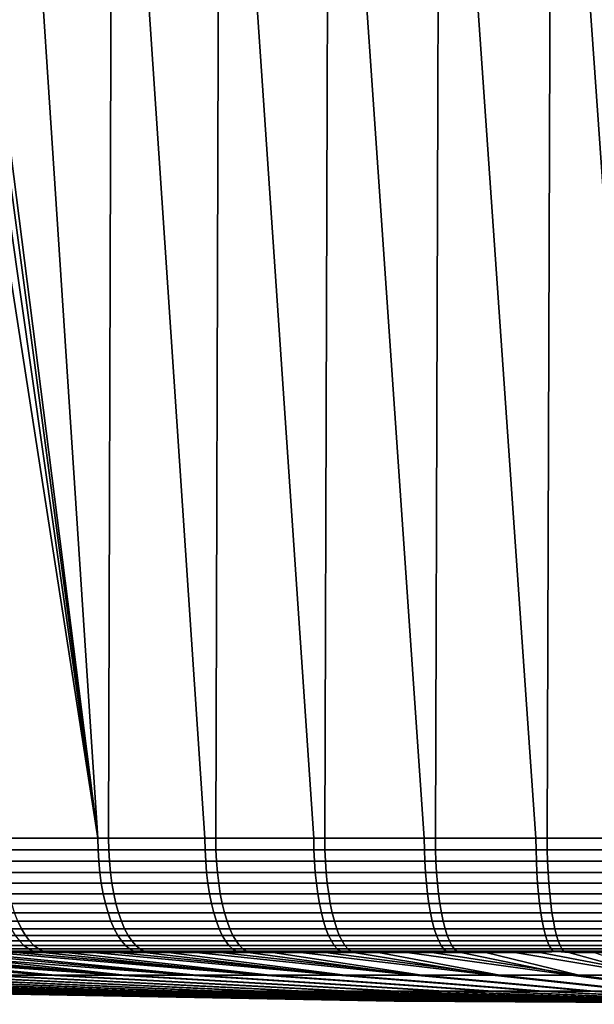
# Model space of a CAD drawing. Header units: metres. Extents: x -240 to 45, y -77 to 27.
# Tile 657 of 1056: x 11.46 to 16.49, y -77.45 to -68.84. Entities that reach past the tile are written whole.
import ezdxf

# ---------------------------------------------------------------- set-up
doc = ezdxf.new("R2010")
doc.units = ezdxf.units.M
doc.layers.add('solid_102011X2', color=7, linetype='CONTINUOUS')

msp = doc.modelspace()

# ---------------------------------------------------------------- linework, layer by layer
at = {"layer": 'solid_102011X2'}
for points in [[(11.231543, -62.099998, 119.810783), (12.146783, -75.997673, 120.199196), (13.083017, -75.997673, 120.542603), (12.150477, -62.099998, 120.200661)], [(11.231543, -62.099998, 119.810783), (11.315649, -69.449944, 119.84874), (12.146783, -75.997673, 120.199196)], [(11.319737, -75.997673, 83.349434), (11.358722, -62.099998, 83.332008), (12.280353, -62.099998, 82.948547), (12.239622, -75.997673, 82.964363)], [(12.150477, -62.099998, 120.200661), (13.083017, -75.997673, 120.542603), (14.035205, -75.997673, 120.838921), (13.08772, -62.099998, 120.544197)], [(12.239622, -75.997673, 82.964363), (12.280353, -62.099998, 82.948547), (13.219968, -62.099998, 82.611549), (13.177557, -75.997673, 82.625633)], [(13.08772, -62.099998, 120.544197), (14.035205, -75.997673, 120.838921), (15.000978, -75.997673, 121.087402), (14.040936, -62.099998, 120.840546)], [(13.177557, -75.997673, 82.625633), (13.219968, -62.099998, 82.611549), (14.175228, -62.099998, 82.321854), (14.13121, -75.997673, 82.334068)], [(14.040936, -62.099998, 120.840546), (15.000978, -75.997673, 121.087402), (15.977939, -75.997673, 121.287437), (15.007752, -62.099998, 121.088966)], [(14.13121, -75.997673, 82.334068), (14.175228, -62.099998, 82.321854), (15.143752, -62.099998, 82.080185), (15.098211, -75.997673, 82.090408)], [(15.007752, -62.099998, 121.088966), (15.977939, -75.997673, 121.287437), (16.963654, -75.997673, 121.438522), (15.985759, -62.099998, 121.288834)], [(15.098211, -75.997673, 82.090408), (15.143752, -62.099998, 82.080185), (16.123129, -62.099998, 81.887146), (16.076157, -75.997673, 81.895248)], [(15.985759, -62.099998, 121.288834), (16.963654, -75.997673, 121.438522), (17.955675, -75.997673, 121.540291), (16.972519, -62.099998, 121.439651)], [(16.076157, -75.997673, 81.895248), (16.123129, -62.099998, 81.887146), (17.110918, -62.099998, 81.743202), (17.062613, -75.997673, 81.749077)], [(11.315649, -69.449944, 119.84874), (11.306987, -69.690018, 119.844849), (12.146783, -75.997673, 120.199196)], [(11.306987, -69.690018, 119.844849), (11.281022, -69.928902, 119.833168), (12.146783, -75.997673, 120.199196)], [(11.281022, -69.928902, 119.833168), (11.237973, -70.164757, 119.813698), (12.146783, -75.997673, 120.199196)], [(11.178008, -70.39682, 119.786377), (11.22883, -75.997673, 119.809547), (12.146783, -75.997673, 120.199196), (11.237973, -70.164757, 119.813698)], [(11.230906, -76.097733, 119.804985), (12.148628, -76.097733, 120.194534), (12.146783, -75.997673, 120.199196), (11.22883, -75.997673, 119.809547)], [(12.241444, -76.097733, 82.96904), (11.32179, -76.097733, 83.354012), (11.319737, -75.997673, 83.349434), (12.239622, -75.997673, 82.964363)], [(12.148628, -76.097733, 120.194534), (13.084627, -76.097733, 120.537857), (13.083017, -75.997673, 120.542603), (12.146783, -75.997673, 120.199196)], [(13.179143, -76.097733, 82.630394), (12.241444, -76.097733, 82.96904), (12.239622, -75.997673, 82.964363), (13.177557, -75.997673, 82.625633)], [(13.084627, -76.097733, 120.537857), (14.036576, -76.097733, 120.834091), (14.035205, -75.997673, 120.838921), (13.083017, -75.997673, 120.542603)], [(14.132557, -76.097733, 82.338905), (13.179143, -76.097733, 82.630394), (13.177557, -75.997673, 82.625633), (14.13121, -75.997673, 82.334068)], [(14.036576, -76.097733, 120.834091), (15.002108, -76.097733, 121.082512), (15.000978, -75.997673, 121.087402), (14.035205, -75.997673, 120.838921)], [(15.099316, -76.097733, 82.095299), (14.132557, -76.097733, 82.338905), (14.13121, -75.997673, 82.334068), (15.098211, -75.997673, 82.090408)], [(15.002108, -76.097733, 121.082512), (15.978822, -76.097733, 121.282494), (15.977939, -75.997673, 121.287437), (15.000978, -75.997673, 121.087402)], [(16.077015, -76.097733, 81.900192), (15.099316, -76.097733, 82.095299), (15.098211, -75.997673, 82.090408), (16.076157, -75.997673, 81.895248)], [(15.978822, -76.097733, 121.282494), (16.964291, -76.097733, 121.433548), (16.963654, -75.997673, 121.438522), (15.977939, -75.997673, 121.287437)], [(17.063225, -76.097733, 81.754059), (16.077015, -76.097733, 81.900192), (16.076157, -75.997673, 81.895248), (17.062613, -75.997673, 81.749077)], [(12.148628, -76.097733, 120.194534), (11.230906, -76.097733, 119.804985), (11.237227, -76.198174, 119.791061), (12.154249, -76.198174, 120.180313)], [(11.32179, -76.097733, 83.354012), (12.241444, -76.097733, 82.96904), (12.246993, -76.198174, 82.983284), (11.328043, -76.198174, 83.367958)], [(13.084627, -76.097733, 120.537857), (12.148628, -76.097733, 120.194534), (12.154249, -76.198174, 120.180313), (13.089532, -76.198174, 120.523376)], [(12.241444, -76.097733, 82.96904), (13.179143, -76.097733, 82.630394), (13.183976, -76.198174, 82.644897), (12.246993, -76.198174, 82.983284)], [(14.036576, -76.097733, 120.834091), (13.084627, -76.097733, 120.537857), (13.089532, -76.198174, 120.523376), (14.040753, -76.198174, 120.819382)], [(13.179143, -76.097733, 82.630394), (14.132557, -76.097733, 82.338905), (14.136662, -76.198174, 82.35363), (13.183976, -76.198174, 82.644897)], [(15.002108, -76.097733, 121.082512), (14.036576, -76.097733, 120.834091), (14.040753, -76.198174, 120.819382), (15.005547, -76.198174, 121.067612)], [(14.132557, -76.097733, 82.338905), (15.099316, -76.097733, 82.095299), (15.10268, -76.198174, 82.110214), (14.136662, -76.198174, 82.35363)], [(15.978822, -76.097733, 121.282494), (15.002108, -76.097733, 121.082512), (15.005547, -76.198174, 121.067612), (15.981514, -76.198174, 121.267448)], [(15.099316, -76.097733, 82.095299), (16.077015, -76.097733, 81.900192), (16.079632, -76.198174, 81.915253), (15.10268, -76.198174, 82.110214)], [(16.964291, -76.097733, 121.433548), (15.978822, -76.097733, 121.282494), (15.981514, -76.198174, 121.267448), (16.966228, -76.198174, 121.418381)], [(16.077015, -76.097733, 81.900192), (17.063225, -76.097733, 81.754059), (17.065088, -76.198174, 81.769234), (16.079632, -76.198174, 81.915253)], [(12.154249, -76.198174, 120.180313), (11.237227, -76.198174, 119.791061), (11.247733, -76.296555, 119.767937), (12.163588, -76.296555, 120.156693)], [(11.328043, -76.198174, 83.367958), (12.246993, -76.198174, 82.983284), (12.256214, -76.296555, 83.006958), (11.338432, -76.296555, 83.391144)], [(13.089532, -76.198174, 120.523376), (12.154249, -76.198174, 120.180313), (12.163588, -76.296555, 120.156693), (13.097682, -76.296555, 120.499313)], [(12.246993, -76.198174, 82.983284), (13.183976, -76.198174, 82.644897), (13.192006, -76.296555, 82.668991), (12.256214, -76.296555, 83.006958)], [(14.040753, -76.198174, 120.819382), (13.089532, -76.198174, 120.523376), (13.097682, -76.296555, 120.499313), (14.047694, -76.296555, 120.794952)], [(13.183976, -76.198174, 82.644897), (14.136662, -76.198174, 82.35363), (14.14348, -76.296555, 82.378098), (13.192006, -76.296555, 82.668991)], [(15.005547, -76.198174, 121.067612), (14.040753, -76.198174, 120.819382), (14.047694, -76.296555, 120.794952), (15.011261, -76.296555, 121.042862)], [(14.136662, -76.198174, 82.35363), (15.10268, -76.198174, 82.110214), (15.108272, -76.296555, 82.134995), (14.14348, -76.296555, 82.378098)], [(15.981514, -76.198174, 121.267448), (15.005547, -76.198174, 121.067612), (15.011261, -76.296555, 121.042862), (15.985988, -76.296555, 121.242439)], [(15.10268, -76.198174, 82.110214), (16.079632, -76.198174, 81.915253), (16.083981, -76.296555, 81.940277), (15.108272, -76.296555, 82.134995)], [(16.966228, -76.198174, 121.418381), (15.981514, -76.198174, 121.267448), (15.985988, -76.296555, 121.242439), (16.96945, -76.296555, 121.393181)], [(16.079632, -76.198174, 81.915253), (17.065088, -76.198174, 81.769234), (17.068184, -76.296555, 81.794441), (16.083981, -76.296555, 81.940277)], [(12.163588, -76.296555, 120.156693), (11.247733, -76.296555, 119.767937), (11.262312, -76.391838, 119.73584), (12.176549, -76.391838, 120.123909)], [(11.338432, -76.296555, 83.391144), (12.256214, -76.296555, 83.006958), (12.269011, -76.391838, 83.039803), (11.352851, -76.391838, 83.423309)], [(13.097682, -76.296555, 120.499313), (12.163588, -76.296555, 120.156693), (12.176549, -76.391838, 120.123909), (13.108994, -76.391838, 120.465927)], [(12.256214, -76.296555, 83.006958), (13.192006, -76.296555, 82.668991), (13.20315, -76.391838, 82.702438), (12.269011, -76.391838, 83.039803)], [(14.047694, -76.296555, 120.794952), (13.097682, -76.296555, 120.499313), (13.108994, -76.391838, 120.465927), (14.057326, -76.391838, 120.76104)], [(13.192006, -76.296555, 82.668991), (14.14348, -76.296555, 82.378098), (14.152944, -76.391838, 82.412056), (13.20315, -76.391838, 82.702438)], [(15.011261, -76.296555, 121.042862), (14.047694, -76.296555, 120.794952), (14.057326, -76.391838, 120.76104), (15.019191, -76.391838, 121.008514)], [(14.14348, -76.296555, 82.378098), (15.108272, -76.296555, 82.134995), (15.11603, -76.391838, 82.16938), (14.152944, -76.391838, 82.412056)], [(15.985988, -76.296555, 121.242439), (15.011261, -76.296555, 121.042862), (15.019191, -76.391838, 121.008514), (15.992196, -76.391838, 121.207741)], [(15.108272, -76.296555, 82.134995), (16.083981, -76.296555, 81.940277), (16.090015, -76.391838, 81.975014), (15.11603, -76.391838, 82.16938)], [(16.96945, -76.296555, 121.393181), (15.985988, -76.296555, 121.242439), (15.992196, -76.391838, 121.207741), (16.973921, -76.391838, 121.358215)], [(16.083981, -76.296555, 81.940277), (17.068184, -76.296555, 81.794441), (17.072479, -76.391838, 81.829437), (16.090015, -76.391838, 81.975014)], [(12.176549, -76.391838, 120.123909), (11.262312, -76.391838, 119.73584), (11.280814, -76.483063, 119.695107), (12.192998, -76.483063, 120.082306)], [(11.352851, -76.391838, 83.423309), (12.269011, -76.391838, 83.039803), (12.285254, -76.483063, 83.08149), (11.37115, -76.483063, 83.464134)], [(13.108994, -76.391838, 120.465927), (12.176549, -76.391838, 120.123909), (12.192998, -76.483063, 120.082306), (13.123348, -76.483063, 120.423553)], [(12.269011, -76.391838, 83.039803), (13.20315, -76.391838, 82.702438), (13.217294, -76.483063, 82.744888), (12.285254, -76.483063, 83.08149)], [(14.057326, -76.391838, 120.76104), (13.108994, -76.391838, 120.465927), (13.123348, -76.483063, 120.423553), (14.069551, -76.483063, 120.718002)], [(13.20315, -76.391838, 82.702438), (14.152944, -76.391838, 82.412056), (14.164953, -76.483063, 82.455154), (13.217294, -76.483063, 82.744888)], [(15.019191, -76.391838, 121.008514), (14.057326, -76.391838, 120.76104), (14.069551, -76.483063, 120.718002), (15.029256, -76.483063, 120.96492)], [(14.152944, -76.391838, 82.412056), (15.11603, -76.391838, 82.16938), (15.125876, -76.483063, 82.213028), (14.164953, -76.483063, 82.455154)], [(15.992196, -76.391838, 121.207741), (15.019191, -76.391838, 121.008514), (15.029256, -76.483063, 120.96492), (16.000074, -76.483063, 121.163696)], [(15.11603, -76.391838, 82.16938), (16.090015, -76.391838, 81.975014), (16.097675, -76.483063, 82.019089), (15.125876, -76.483063, 82.213028)], [(16.973921, -76.391838, 121.358215), (15.992196, -76.391838, 121.207741), (16.000074, -76.483063, 121.163696), (16.979595, -76.483063, 121.313835)], [(16.090015, -76.391838, 81.975014), (17.072479, -76.391838, 81.829437), (17.077932, -76.483063, 81.87384), (16.097675, -76.483063, 82.019089)], [(12.192998, -76.483063, 120.082306), (11.280814, -76.483063, 119.695107), (11.303049, -76.569275, 119.646149), (12.212766, -76.569275, 120.032303)], [(11.37115, -76.483063, 83.464134), (12.285254, -76.483063, 83.08149), (12.304771, -76.569275, 83.131584), (11.393141, -76.569275, 83.513199)], [(13.123348, -76.483063, 120.423553), (12.192998, -76.483063, 120.082306), (12.212766, -76.569275, 120.032303), (13.140598, -76.569275, 120.372627)], [(12.285254, -76.483063, 83.08149), (13.217294, -76.483063, 82.744888), (13.23429, -76.569275, 82.795891), (12.304771, -76.569275, 83.131584)], [(14.069551, -76.483063, 120.718002), (13.123348, -76.483063, 120.423553), (13.140598, -76.569275, 120.372627), (14.084242, -76.569275, 120.666283)], [(13.217294, -76.483063, 82.744888), (14.164953, -76.483063, 82.455154), (14.179386, -76.569275, 82.50695), (13.23429, -76.569275, 82.795891)], [(15.029256, -76.483063, 120.96492), (14.069551, -76.483063, 120.718002), (14.084242, -76.569275, 120.666283), (15.04135, -76.569275, 120.912537)], [(14.164953, -76.483063, 82.455154), (15.125876, -76.483063, 82.213028), (15.13771, -76.569275, 82.265472), (14.179386, -76.569275, 82.50695)], [(16.000074, -76.483063, 121.163696), (15.029256, -76.483063, 120.96492), (15.04135, -76.569275, 120.912537), (16.009542, -76.569275, 121.110771)], [(15.125876, -76.483063, 82.213028), (16.097675, -76.483063, 82.019089), (16.10688, -76.569275, 82.07206), (15.13771, -76.569275, 82.265472)], [(16.979595, -76.483063, 121.313835), (16.000074, -76.483063, 121.163696), (16.009542, -76.569275, 121.110771), (16.986414, -76.569275, 121.260506)], [(16.097675, -76.483063, 82.019089), (17.077932, -76.483063, 81.87384), (17.084484, -76.569275, 81.927208), (16.10688, -76.569275, 82.07206)], [(12.212766, -76.569275, 120.032303), (11.303049, -76.569275, 119.646149), (11.328788, -76.649582, 119.589485), (12.235647, -76.649582, 119.974426)], [(11.393141, -76.569275, 83.513199), (12.304771, -76.569275, 83.131584), (12.327364, -76.649582, 83.189575), (11.418596, -76.649582, 83.569992)], [(13.140598, -76.569275, 120.372627), (12.212766, -76.569275, 120.032303), (12.235647, -76.649582, 119.974426), (13.160566, -76.649582, 120.313683)], [(12.304771, -76.569275, 83.131584), (13.23429, -76.569275, 82.795891), (13.253963, -76.649582, 82.854935), (12.327364, -76.649582, 83.189575)], [(14.084242, -76.569275, 120.666283), (13.140598, -76.569275, 120.372627), (13.160566, -76.649582, 120.313683), (14.101247, -76.649582, 120.606415)], [(13.23429, -76.569275, 82.795891), (14.179386, -76.569275, 82.50695), (14.196093, -76.649582, 82.566902), (13.253963, -76.649582, 82.854935)], [(15.04135, -76.569275, 120.912537), (14.084242, -76.569275, 120.666283), (14.101247, -76.649582, 120.606415), (15.05535, -76.649582, 120.851898)], [(14.179386, -76.569275, 82.50695), (15.13771, -76.569275, 82.265472), (15.151407, -76.649582, 82.32618), (14.196093, -76.649582, 82.566902)], [(16.009542, -76.569275, 121.110771), (15.04135, -76.569275, 120.912537), (15.05535, -76.649582, 120.851898), (16.020502, -76.649582, 121.049507)], [(15.13771, -76.569275, 82.265472), (16.10688, -76.569275, 82.07206), (16.117533, -76.649582, 82.133377), (15.151407, -76.649582, 82.32618)], [(16.986414, -76.569275, 121.260506), (16.009542, -76.569275, 121.110771), (16.020502, -76.649582, 121.049507), (16.994307, -76.649582, 121.198769)], [(16.10688, -76.569275, 82.07206), (17.084484, -76.569275, 81.927208), (17.09207, -76.649582, 81.988976), (16.117533, -76.649582, 82.133377)], [(12.235647, -76.649582, 119.974426), (11.328788, -76.649582, 119.589485), (11.357762, -76.72316, 119.525696), (12.261407, -76.72316, 119.909271)], [(11.418596, -76.649582, 83.569992), (12.327364, -76.649582, 83.189575), (12.352798, -76.72316, 83.25486), (11.447253, -76.72316, 83.633926)], [(13.160566, -76.649582, 120.313683), (12.235647, -76.649582, 119.974426), (12.261407, -76.72316, 119.909271), (13.183046, -76.72316, 120.247322)], [(12.327364, -76.649582, 83.189575), (13.253963, -76.649582, 82.854935), (13.276113, -76.72316, 82.92141), (12.352798, -76.72316, 83.25486)], [(14.101247, -76.649582, 120.606415), (13.160566, -76.649582, 120.313683), (13.183046, -76.72316, 120.247322), (14.120391, -76.72316, 120.539017)], [(13.253963, -76.649582, 82.854935), (14.196093, -76.649582, 82.566902), (14.2149, -76.72316, 82.634392), (13.276113, -76.72316, 82.92141)], [(15.05535, -76.649582, 120.851898), (14.101247, -76.649582, 120.606415), (14.120391, -76.72316, 120.539017), (15.071111, -76.72316, 120.78363)], [(14.196093, -76.649582, 82.566902), (15.151407, -76.649582, 82.32618), (15.166827, -76.72316, 82.394524), (14.2149, -76.72316, 82.634392)], [(16.020502, -76.649582, 121.049507), (15.05535, -76.649582, 120.851898), (15.071111, -76.72316, 120.78363), (16.032841, -76.72316, 120.980545)], [(15.151407, -76.649582, 82.32618), (16.117533, -76.649582, 82.133377), (16.129528, -76.72316, 82.202408), (15.166827, -76.72316, 82.394524)], [(16.994307, -76.649582, 121.198769), (16.020502, -76.649582, 121.049507), (16.032841, -76.72316, 120.980545), (17.003191, -76.72316, 121.129272)], [(16.117533, -76.649582, 82.133377), (17.09207, -76.649582, 81.988976), (17.100607, -76.72316, 82.058517), (16.129528, -76.72316, 82.202408)], [(10.561728, -76.72316, 84.057655), (11.447253, -76.72316, 83.633926), (11.478816, -76.789253, 83.704346), (10.596762, -76.789253, 84.126411)], [(12.261407, -76.72316, 119.909271), (11.357762, -76.72316, 119.525696), (11.389676, -76.789253, 119.455437), (12.289778, -76.789253, 119.837509)], [(11.447253, -76.72316, 83.633926), (12.352798, -76.72316, 83.25486), (12.380812, -76.789253, 83.326767), (11.478816, -76.789253, 83.704346)], [(13.183046, -76.72316, 120.247322), (12.261407, -76.72316, 119.909271), (12.289778, -76.789253, 119.837509), (13.207806, -76.789253, 120.17424)], [(12.352798, -76.72316, 83.25486), (13.276113, -76.72316, 82.92141), (13.300507, -76.789253, 82.994621), (12.380812, -76.789253, 83.326767)], [(14.120391, -76.72316, 120.539017), (13.183046, -76.72316, 120.247322), (13.207806, -76.789253, 120.17424), (14.141477, -76.789253, 120.46479)], [(13.276113, -76.72316, 82.92141), (14.2149, -76.72316, 82.634392), (14.235615, -76.789253, 82.708725), (13.300507, -76.789253, 82.994621)], [(15.071111, -76.72316, 120.78363), (14.120391, -76.72316, 120.539017), (14.141477, -76.789253, 120.46479), (15.08847, -76.789253, 120.708435)], [(14.2149, -76.72316, 82.634392), (15.166827, -76.72316, 82.394524), (15.183811, -76.789253, 82.469803), (14.235615, -76.789253, 82.708725)], [(16.032841, -76.72316, 120.980545), (15.071111, -76.72316, 120.78363), (15.08847, -76.789253, 120.708435), (16.046431, -76.789253, 120.904579)], [(15.166827, -76.72316, 82.394524), (16.129528, -76.72316, 82.202408), (16.142738, -76.789253, 82.278435), (15.183811, -76.789253, 82.469803)], [(17.003191, -76.72316, 121.129272), (16.032841, -76.72316, 120.980545), (16.046431, -76.789253, 120.904579), (17.012978, -76.789253, 121.052727)], [(16.129528, -76.72316, 82.202408), (17.100607, -76.72316, 82.058517), (17.110012, -76.789253, 82.135109), (16.142738, -76.789253, 82.278435)], [(10.596762, -76.789253, 84.126411), (11.478816, -76.789253, 83.704346), (11.512959, -76.847176, 83.780518), (10.634659, -76.847176, 84.20079)], [(12.289778, -76.789253, 119.837509), (11.389676, -76.789253, 119.455437), (11.424198, -76.847176, 119.379433), (12.320469, -76.847176, 119.75988)], [(11.478816, -76.789253, 83.704346), (12.380812, -76.789253, 83.326767), (12.411115, -76.847176, 83.404549), (11.512959, -76.847176, 83.780518)], [(13.207806, -76.789253, 120.17424), (12.289778, -76.789253, 119.837509), (12.320469, -76.847176, 119.75988), (13.234589, -76.847176, 120.095177)], [(12.380812, -76.789253, 83.326767), (13.300507, -76.789253, 82.994621), (13.326896, -76.847176, 83.073814), (12.411115, -76.847176, 83.404549)], [(14.141477, -76.789253, 120.46479), (13.207806, -76.789253, 120.17424), (13.234589, -76.847176, 120.095177), (14.164286, -76.847176, 120.384491)], [(13.300507, -76.789253, 82.994621), (14.235615, -76.789253, 82.708725), (14.258023, -76.847176, 82.789139), (13.326896, -76.847176, 83.073814)], [(15.08847, -76.789253, 120.708435), (14.141477, -76.789253, 120.46479), (14.164286, -76.847176, 120.384491), (15.107247, -76.847176, 120.627098)], [(14.235615, -76.789253, 82.708725), (15.183811, -76.789253, 82.469803), (15.202184, -76.847176, 82.551231), (14.258023, -76.847176, 82.789139)], [(16.046431, -76.789253, 120.904579), (15.08847, -76.789253, 120.708435), (15.107247, -76.847176, 120.627098), (16.061131, -76.847176, 120.822411)], [(15.183811, -76.789253, 82.469803), (16.142738, -76.789253, 82.278435), (16.157028, -76.847176, 82.36068), (15.202184, -76.847176, 82.551231)], [(17.012978, -76.789253, 121.052727), (16.046431, -76.789253, 120.904579), (16.061131, -76.847176, 120.822411), (17.023563, -76.847176, 120.969925)], [(16.142738, -76.789253, 82.278435), (17.110012, -76.789253, 82.135109), (17.120186, -76.847176, 82.217964), (16.157028, -76.847176, 82.36068)], [(11.460973, -76.896324, 119.29847), (10.58877, -76.896324, 118.875755), (10.631611, -76.936195, 118.792709), (11.49962, -76.936195, 119.213387)], [(10.634659, -76.847176, 84.20079), (11.512959, -76.847176, 83.780518), (11.549329, -76.896324, 83.861664), (10.675029, -76.896324, 84.280022)], [(10.675029, -76.896324, 84.280022), (11.549329, -76.896324, 83.861664), (11.587551, -76.936195, 83.946938), (10.717454, -76.936195, 84.363281)], [(12.320469, -76.847176, 119.75988), (11.424198, -76.847176, 119.379433), (11.460973, -76.896324, 119.29847), (12.353162, -76.896324, 119.677185)], [(12.353162, -76.896324, 119.677185), (11.460973, -76.896324, 119.29847), (11.49962, -76.936195, 119.213387), (12.38752, -76.936195, 119.590279)], [(11.512959, -76.847176, 83.780518), (12.411115, -76.847176, 83.404549), (12.443396, -76.896324, 83.487404), (11.549329, -76.896324, 83.861664)], [(11.549329, -76.896324, 83.861664), (12.443396, -76.896324, 83.487404), (12.47732, -76.936195, 83.574478), (11.587551, -76.936195, 83.946938)], [(13.234589, -76.847176, 120.095177), (12.320469, -76.847176, 119.75988), (12.353162, -76.896324, 119.677185), (13.26312, -76.896324, 120.010956)], [(13.26312, -76.896324, 120.010956), (12.353162, -76.896324, 119.677185), (12.38752, -76.936195, 119.590279), (13.293103, -76.936195, 119.92244)], [(12.411115, -76.847176, 83.404549), (13.326896, -76.847176, 83.073814), (13.355005, -76.896324, 83.158173), (12.443396, -76.896324, 83.487404)], [(12.443396, -76.896324, 83.487404), (13.355005, -76.896324, 83.158173), (13.384547, -76.936195, 83.246834), (12.47732, -76.936195, 83.574478)], [(14.164286, -76.847176, 120.384491), (13.234589, -76.847176, 120.095177), (13.26312, -76.896324, 120.010956), (14.188582, -76.896324, 120.29895)], [(14.188582, -76.896324, 120.29895), (13.26312, -76.896324, 120.010956), (13.293103, -76.936195, 119.92244), (14.214117, -76.936195, 120.209053)], [(13.326896, -76.847176, 83.073814), (14.258023, -76.847176, 82.789139), (14.281894, -76.896324, 82.874794), (13.355005, -76.896324, 83.158173)], [(13.355005, -76.896324, 83.158173), (14.281894, -76.896324, 82.874794), (14.306979, -76.936195, 82.964821), (13.384547, -76.936195, 83.246834)], [(15.107247, -76.847176, 120.627098), (14.164286, -76.847176, 120.384491), (14.188582, -76.896324, 120.29895), (15.127251, -76.896324, 120.540459)], [(15.127251, -76.896324, 120.540459), (14.188582, -76.896324, 120.29895), (14.214117, -76.936195, 120.209053), (15.148273, -76.936195, 120.449402)], [(14.258023, -76.847176, 82.789139), (15.202184, -76.847176, 82.551231), (15.221754, -76.896324, 82.63797), (14.281894, -76.896324, 82.874794)], [(14.281894, -76.896324, 82.874794), (15.221754, -76.896324, 82.63797), (15.242322, -76.936195, 82.729134), (14.306979, -76.936195, 82.964821)], [(16.061131, -76.847176, 120.822411), (15.107247, -76.847176, 120.627098), (15.127251, -76.896324, 120.540459), (16.07679, -76.896324, 120.734879)], [(16.07679, -76.896324, 120.734879), (15.127251, -76.896324, 120.540459), (15.148273, -76.936195, 120.449402), (16.093246, -76.936195, 120.642883)], [(15.202184, -76.847176, 82.551231), (16.157028, -76.847176, 82.36068), (16.172251, -76.896324, 82.448288), (15.221754, -76.896324, 82.63797)], [(15.221754, -76.896324, 82.63797), (16.172251, -76.896324, 82.448288), (16.18825, -76.936195, 82.540359), (15.242322, -76.936195, 82.729134)], [(17.023563, -76.847176, 120.969925), (16.061131, -76.847176, 120.822411), (16.07679, -76.896324, 120.734879), (17.03484, -76.896324, 120.881721)], [(17.03484, -76.896324, 120.881721), (16.07679, -76.896324, 120.734879), (16.093246, -76.936195, 120.642883), (17.046692, -76.936195, 120.789024)], [(16.157028, -76.847176, 82.36068), (17.120186, -76.847176, 82.217964), (17.131021, -76.896324, 82.306221), (16.172251, -76.896324, 82.448288)], [(16.172251, -76.896324, 82.448288), (17.131021, -76.896324, 82.306221), (17.14241, -76.936195, 82.398979), (16.18825, -76.936195, 82.540359)], [(11.124949, -77.194702, 113.18792), (11.712969, -77.194702, 113.590973), (9.125923, -76.996544, 117.574677), (8.72457, -76.996544, 117.306747)], [(9.315516, -76.996544, 85.503784), (11.772861, -77.194702, 89.570343), (11.182837, -77.194702, 89.970459), (8.911023, -76.996544, 85.766953)], [(9.533935, -76.996544, 117.832352), (9.125923, -76.996544, 117.574677), (11.712969, -77.194702, 113.590973), (12.32035, -77.194702, 113.964226)], [(9.315516, -76.996544, 85.503784), (9.726544, -76.996544, 85.250954), (11.772861, -77.194702, 89.570343)], [(9.948342, -76.996544, 118.079613), (9.533935, -76.996544, 117.832352), (12.32035, -77.194702, 113.964226)], [(10.143847, -76.996544, 85.008614), (12.382094, -77.194702, 89.200127), (11.772861, -77.194702, 89.570343), (9.726544, -76.996544, 85.250954)], [(10.368881, -76.996544, 118.316292), (9.948342, -76.996544, 118.079613), (12.32035, -77.194702, 113.964226), (12.94558, -77.194702, 114.306725)], [(10.143847, -76.996544, 85.008614), (10.567155, -76.996544, 84.776917), (12.382094, -77.194702, 89.200127)], [(10.79528, -76.996544, 118.542244), (10.368881, -76.996544, 118.316292), (12.94558, -77.194702, 114.306725)], [(10.996196, -76.996544, 84.556023), (13.009026, -77.194702, 88.860748), (12.382094, -77.194702, 89.200127), (10.567155, -76.996544, 84.776917)], [(11.49962, -76.936195, 119.213387), (10.631611, -76.936195, 118.792709), (10.676085, -76.966385, 118.70649), (11.539742, -76.966385, 119.125061)], [(11.539742, -76.966385, 119.125061), (10.676085, -76.966385, 118.70649), (10.721733, -76.986565, 118.617989), (11.580922, -76.986565, 119.034393)], [(10.717454, -76.936195, 84.363281), (11.587551, -76.936195, 83.946938), (11.627232, -76.966385, 84.035461), (10.761497, -76.966385, 84.449722)], [(11.580922, -76.986565, 119.034393), (10.721733, -76.986565, 118.617989), (11.227267, -76.996544, 118.757324)], [(10.761497, -76.966385, 84.449722), (11.627232, -76.966385, 84.035461), (11.667959, -76.986565, 84.126328), (10.806705, -76.986565, 84.538445)], [(11.227267, -76.996544, 118.757324), (10.79528, -76.996544, 118.542244), (12.94558, -77.194702, 114.306725), (13.587106, -77.194702, 114.617645)], [(10.806705, -76.986565, 84.538445), (11.667959, -76.986565, 84.126328), (10.996196, -76.996544, 84.556023)], [(11.667959, -76.986565, 84.126328), (11.430695, -76.996544, 84.346069), (10.996196, -76.996544, 84.556023)], [(10.996196, -76.996544, 84.556023), (11.430695, -76.996544, 84.346069), (13.652094, -77.194702, 88.553032), (13.009026, -77.194702, 88.860748)], [(11.580922, -76.986565, 119.034393), (11.227267, -76.996544, 118.757324), (11.664563, -76.996544, 118.961388)], [(11.664563, -76.996544, 118.961388), (11.227267, -76.996544, 118.757324), (13.587106, -77.194702, 114.617645)], [(11.667959, -76.986565, 84.126328), (11.870374, -76.996544, 84.147186), (13.652094, -77.194702, 88.553032), (11.430695, -76.996544, 84.346069)], [(12.38752, -76.936195, 119.590279), (11.49962, -76.936195, 119.213387), (11.539742, -76.966385, 119.125061), (12.423188, -76.966385, 119.500061)], [(12.423188, -76.966385, 119.500061), (11.539742, -76.966385, 119.125061), (11.580922, -76.986565, 119.034393), (12.459799, -76.986565, 119.407455)], [(11.580922, -76.986565, 119.034393), (11.664563, -76.996544, 118.961388), (12.106889, -76.996544, 119.154305)], [(12.459799, -76.986565, 119.407455), (11.580922, -76.986565, 119.034393), (12.106889, -76.996544, 119.154305)], [(11.587551, -76.936195, 83.946938), (12.47732, -76.936195, 83.574478), (12.512538, -76.966385, 83.664871), (11.627232, -76.966385, 84.035461)], [(11.627232, -76.966385, 84.035461), (12.512538, -76.966385, 83.664871), (12.548686, -76.986565, 83.75766), (11.667959, -76.986565, 84.126328)], [(12.106889, -76.996544, 119.154305), (11.664563, -76.996544, 118.961388), (13.587106, -77.194702, 114.617645), (14.243332, -77.194702, 114.896194)], [(11.667959, -76.986565, 84.126328), (12.548686, -76.986565, 83.75766), (11.870374, -76.996544, 84.147186)], [(12.548686, -76.986565, 83.75766), (12.314949, -76.996544, 83.959511), (11.870374, -76.996544, 84.147186)], [(11.870374, -76.996544, 84.147186), (12.314949, -76.996544, 83.959511), (14.309701, -77.194702, 88.277756), (13.652094, -77.194702, 88.553032)], [(12.459799, -76.986565, 119.407455), (12.106889, -76.996544, 119.154305), (12.55396, -76.996544, 119.33596)], [(12.55396, -76.996544, 119.33596), (12.106889, -76.996544, 119.154305), (14.243332, -77.194702, 114.896194)], [(12.548686, -76.986565, 83.75766), (12.764136, -76.996544, 83.783157), (14.309701, -77.194702, 88.277756), (12.314949, -76.996544, 83.959511)], [(13.293103, -76.936195, 119.92244), (12.38752, -76.936195, 119.590279), (12.423188, -76.966385, 119.500061), (13.32423, -76.966385, 119.830559)], [(13.32423, -76.966385, 119.830559), (12.423188, -76.966385, 119.500061), (12.459799, -76.986565, 119.407455), (13.356179, -76.986565, 119.736244)], [(12.459799, -76.986565, 119.407455), (12.55396, -76.996544, 119.33596), (13.005489, -76.996544, 119.506233)], [(13.356179, -76.986565, 119.736244), (12.459799, -76.986565, 119.407455), (13.005489, -76.996544, 119.506233)], [(12.47732, -76.936195, 83.574478), (13.384547, -76.936195, 83.246834), (13.415215, -76.966385, 83.338875), (12.512538, -76.966385, 83.664871)], [(12.512538, -76.966385, 83.664871), (13.415215, -76.966385, 83.338875), (13.446694, -76.986565, 83.433342), (12.548686, -76.986565, 83.75766)], [(12.548686, -76.986565, 83.75766), (13.446694, -76.986565, 83.433342), (12.764136, -76.996544, 83.783157)], [(13.005489, -76.996544, 119.506233), (12.55396, -76.996544, 119.33596), (14.243332, -77.194702, 114.896194), (14.912627, -77.194702, 115.141693)], [(13.446694, -76.986565, 83.433342), (13.217648, -76.996544, 83.618233), (12.764136, -76.996544, 83.783157)], [(12.764136, -76.996544, 83.783157), (13.217648, -76.996544, 83.618233), (14.980211, -77.194702, 88.035606), (14.309701, -77.194702, 88.277756)], [(13.356179, -76.986565, 119.736244), (13.005489, -76.996544, 119.506233), (13.461187, -76.996544, 119.665009)], [(13.461187, -76.996544, 119.665009), (13.005489, -76.996544, 119.506233), (14.912627, -77.194702, 115.141693)], [(13.446694, -76.986565, 83.433342), (13.67519, -76.996544, 83.464859), (14.980211, -77.194702, 88.035606), (13.217648, -76.996544, 83.618233)], [(14.214117, -76.936195, 120.209053), (13.293103, -76.936195, 119.92244), (13.32423, -76.966385, 119.830559), (14.240625, -76.966385, 120.11573)], [(14.240625, -76.966385, 120.11573), (13.32423, -76.966385, 119.830559), (13.356179, -76.986565, 119.736244), (14.267834, -76.986565, 120.019943)], [(13.356179, -76.986565, 119.736244), (13.461187, -76.996544, 119.665009), (13.920761, -76.996544, 119.812187)], [(14.267834, -76.986565, 120.019943), (13.356179, -76.986565, 119.736244), (13.920761, -76.996544, 119.812187)], [(13.384547, -76.936195, 83.246834), (14.306979, -76.936195, 82.964821), (14.333022, -76.966385, 83.058273), (13.415215, -76.966385, 83.338875)], [(13.415215, -76.966385, 83.338875), (14.333022, -76.966385, 83.058273), (14.359752, -76.986565, 83.15419), (13.446694, -76.986565, 83.433342)], [(13.446694, -76.986565, 83.433342), (14.359752, -76.986565, 83.15419), (13.67519, -76.996544, 83.464859)], [(13.920761, -76.996544, 119.812187), (13.461187, -76.996544, 119.665009), (14.912627, -77.194702, 115.141693), (15.593328, -77.194702, 115.353516)], [(14.359752, -76.986565, 83.15419), (14.136472, -76.996544, 83.32312), (13.67519, -76.996544, 83.464859)], [(13.67519, -76.996544, 83.464859), (14.136472, -76.996544, 83.32312), (15.66196, -77.194702, 87.827171), (14.980211, -77.194702, 88.035606)], [(14.267834, -76.986565, 120.019943), (13.920761, -76.996544, 119.812187), (14.383915, -76.996544, 119.947685)], [(14.383915, -76.996544, 119.947685), (13.920761, -76.996544, 119.812187), (15.593328, -77.194702, 115.353516)], [(14.359752, -76.986565, 83.15419), (14.601196, -76.996544, 83.193115), (15.66196, -77.194702, 87.827171), (14.136472, -76.996544, 83.32312)], [(15.148273, -76.936195, 120.449402), (14.214117, -76.936195, 120.209053), (14.240625, -76.966385, 120.11573), (15.170096, -76.966385, 120.354874)], [(15.170096, -76.966385, 120.354874), (14.240625, -76.966385, 120.11573), (14.267834, -76.986565, 120.019943), (15.192496, -76.986565, 120.257851)], [(14.267834, -76.986565, 120.019943), (14.383915, -76.996544, 119.947685), (14.850354, -76.996544, 120.071396)], [(15.192496, -76.986565, 120.257851), (14.267834, -76.986565, 120.019943), (14.850354, -76.996544, 120.071396)], [(14.306979, -76.936195, 82.964821), (15.242322, -76.936195, 82.729134), (15.263674, -76.966385, 82.823769), (14.333022, -76.966385, 83.058273)], [(14.333022, -76.966385, 83.058273), (15.263674, -76.966385, 82.823769), (15.285589, -76.986565, 82.920898), (14.359752, -76.986565, 83.15419)], [(14.359752, -76.986565, 83.15419), (15.285589, -76.986565, 82.920898), (14.601196, -76.996544, 83.193115)], [(14.850354, -76.996544, 120.071396), (14.383915, -76.996544, 119.947685), (15.593328, -77.194702, 115.353516), (16.283739, -77.194702, 115.531151)], [(15.285589, -76.986565, 82.920898), (15.069065, -76.996544, 83.074921), (14.601196, -76.996544, 83.193115)], [(14.601196, -76.996544, 83.193115), (15.069065, -76.996544, 83.074921), (16.353249, -77.194702, 87.652985), (15.66196, -77.194702, 87.827171)], [(15.192496, -76.986565, 120.257851), (14.850354, -76.996544, 120.071396), (15.319777, -76.996544, 120.183258)], [(15.319777, -76.996544, 120.183258), (14.850354, -76.996544, 120.071396), (16.283739, -77.194702, 115.531151)], [(15.285589, -76.986565, 82.920898), (15.539778, -76.996544, 82.96862), (16.353249, -77.194702, 87.652985), (15.069065, -76.996544, 83.074921)], [(16.093246, -76.936195, 120.642883), (15.148273, -76.936195, 120.449402), (15.170096, -76.966385, 120.354874), (16.110332, -76.966385, 120.547386)], [(16.110332, -76.966385, 120.547386), (15.170096, -76.966385, 120.354874), (15.192496, -76.986565, 120.257851), (16.127867, -76.986565, 120.449371)], [(15.192496, -76.986565, 120.257851), (15.319777, -76.996544, 120.183258), (15.791883, -76.996544, 120.283195)], [(16.127867, -76.986565, 120.449371), (15.192496, -76.986565, 120.257851), (15.791883, -76.996544, 120.283195)], [(15.242322, -76.936195, 82.729134), (16.18825, -76.936195, 82.540359), (16.204857, -76.966385, 82.635941), (15.263674, -76.966385, 82.823769)], [(15.263674, -76.966385, 82.823769), (16.204857, -76.966385, 82.635941), (16.221905, -76.986565, 82.734047), (15.285589, -76.986565, 82.920898)], [(15.285589, -76.986565, 82.920898), (16.221905, -76.986565, 82.734047), (15.539778, -76.996544, 82.96862)], [(15.791883, -76.996544, 120.283195), (15.319777, -76.996544, 120.183258), (16.283739, -77.194702, 115.531151), (16.982149, -77.194702, 115.674156)], [(16.221905, -76.986565, 82.734047), (16.013031, -76.996544, 82.874275), (15.539778, -76.996544, 82.96862)], [(15.539778, -76.996544, 82.96862), (16.013031, -76.996544, 82.874275), (17.052362, -77.194702, 87.513466), (16.353249, -77.194702, 87.652985)], [(16.127867, -76.986565, 120.449371), (15.791883, -76.996544, 120.283195), (16.982149, -77.194702, 115.674156), (16.266369, -76.996544, 120.371132)], [(16.221905, -76.986565, 82.734047), (16.488523, -76.996544, 82.791946), (17.052362, -77.194702, 87.513466), (16.013031, -76.996544, 82.874275)], [(17.046692, -76.936195, 120.789024), (16.093246, -76.936195, 120.642883), (16.110332, -76.966385, 120.547386), (17.058994, -76.966385, 120.692795)], [(17.058994, -76.966385, 120.692795), (16.110332, -76.966385, 120.547386), (16.127867, -76.986565, 120.449371), (17.071623, -76.986565, 120.594025)], [(16.127867, -76.986565, 120.449371), (16.266369, -76.996544, 120.371132), (16.742929, -76.996544, 120.447021)], [(17.071623, -76.986565, 120.594025), (16.127867, -76.986565, 120.449371), (16.742929, -76.996544, 120.447021)], [(16.18825, -76.936195, 82.540359), (17.14241, -76.936195, 82.398979), (17.154234, -76.966385, 82.49527), (16.204857, -76.966385, 82.635941)], [(16.204857, -76.966385, 82.635941), (17.154234, -76.966385, 82.49527), (17.166368, -76.986565, 82.594101), (16.221905, -76.986565, 82.734047)], [(16.221905, -76.986565, 82.734047), (17.166368, -76.986565, 82.594101), (16.488523, -76.996544, 82.791946)], [(16.742929, -76.996544, 120.447021), (16.266369, -76.996544, 120.371132), (16.982149, -77.194702, 115.674156), (17.686817, -77.194702, 115.782166)], [(11.354685, -77.336739, 106.549652), (11.611529, -77.336739, 106.949509), (7.666724, -77.194702, 109.624649), (7.281438, -77.194702, 109.024834)], [(11.638304, -77.336739, 96.211227), (11.379468, -77.336739, 96.609795), (7.318614, -77.194702, 94.114334), (7.706887, -77.194702, 93.516449)], [(11.611529, -77.336739, 106.949509), (11.887986, -77.336739, 107.336067), (8.081429, -77.194702, 110.204514), (7.666724, -77.194702, 109.624649)], [(11.916684, -77.336739, 95.82605), (11.638304, -77.336739, 96.211227), (7.706887, -77.194702, 93.516449), (8.124478, -77.194702, 92.93866)], [(11.887986, -77.336739, 107.336067), (12.183368, -77.336739, 107.708359), (8.524523, -77.194702, 110.762985), (8.081429, -77.194702, 110.204514)], [(12.213919, -77.336739, 95.455231), (11.916684, -77.336739, 95.82605), (8.124478, -77.194702, 92.93866), (8.570352, -77.194702, 92.382401)], [(12.183368, -77.336739, 107.708359), (12.49694, -77.336739, 108.065475), (8.994903, -77.194702, 111.298676), (8.524523, -77.194702, 110.762985)], [(12.529267, -77.336739, 95.099686), (12.213919, -77.336739, 95.455231), (8.570352, -77.194702, 92.382401), (9.043397, -77.194702, 91.84906)], [(12.49694, -77.336739, 108.065475), (12.827922, -77.336739, 108.406509), (9.491401, -77.194702, 111.810257), (8.994903, -77.194702, 111.298676)], [(12.861946, -77.336739, 94.760307), (12.529267, -77.336739, 95.099686), (9.043397, -77.194702, 91.84906), (9.54244, -77.194702, 91.339966)], [(12.827922, -77.336739, 108.406509), (13.175492, -77.336739, 108.730621), (10.012781, -77.194702, 112.296448), (9.491401, -77.194702, 111.810257)], [(13.211129, -77.336739, 94.437927), (12.861946, -77.336739, 94.760307), (9.54244, -77.194702, 91.339966), (10.066238, -77.194702, 90.856377)], [(13.175492, -77.336739, 108.730621), (13.538787, -77.336739, 109.03701), (10.557749, -77.194702, 112.75605), (10.012781, -77.194702, 112.296448)], [(13.575946, -77.336739, 94.133354), (13.211129, -77.336739, 94.437927), (10.066238, -77.194702, 90.856377), (10.613491, -77.194702, 90.399498)], [(13.538787, -77.336739, 109.03701), (13.916901, -77.336739, 109.324905), (11.124949, -77.194702, 113.18792), (10.557749, -77.194702, 112.75605)], [(13.955492, -77.336739, 93.847351), (13.575946, -77.336739, 94.133354), (10.613491, -77.194702, 90.399498), (11.182837, -77.194702, 89.970459)], [(13.916901, -77.336739, 109.324905), (14.308896, -77.336739, 109.593597), (11.712969, -77.194702, 113.590973), (11.124949, -77.194702, 113.18792)], [(14.348822, -77.336739, 93.580612), (13.955492, -77.336739, 93.847351), (11.182837, -77.194702, 89.970459), (11.772861, -77.194702, 89.570343)], [(12.32035, -77.194702, 113.964226), (11.712969, -77.194702, 113.590973), (14.308896, -77.336739, 109.593597), (14.713797, -77.336739, 109.842415)], [(14.754958, -77.336739, 93.333817), (14.348822, -77.336739, 93.580612), (11.772861, -77.194702, 89.570343), (12.382094, -77.194702, 89.200127)], [(14.713797, -77.336739, 109.842415), (15.130597, -77.336739, 110.070747), (12.94558, -77.194702, 114.306725), (12.32035, -77.194702, 113.964226)], [(15.172893, -77.336739, 93.107574), (14.754958, -77.336739, 93.333817), (12.382094, -77.194702, 89.200127), (13.009026, -77.194702, 88.860748)], [(15.130597, -77.336739, 110.070747), (15.558261, -77.336739, 110.278008), (13.587106, -77.194702, 114.617645), (12.94558, -77.194702, 114.306725)], [(15.601583, -77.336739, 92.902443), (15.172893, -77.336739, 93.107574), (13.009026, -77.194702, 88.860748), (13.652094, -77.194702, 88.553032)], [(15.558261, -77.336739, 110.278008), (15.995724, -77.336739, 110.463699), (14.243332, -77.194702, 114.896194), (13.587106, -77.194702, 114.617645)], [(16.039967, -77.336739, 92.718933), (15.601583, -77.336739, 92.902443), (13.652094, -77.194702, 88.553032), (14.309701, -77.194702, 88.277756)], [(15.995724, -77.336739, 110.463699), (16.441898, -77.336739, 110.627357), (14.912627, -77.194702, 115.141693), (14.243332, -77.194702, 114.896194)], [(16.486954, -77.336739, 92.557503), (16.039967, -77.336739, 92.718933), (14.309701, -77.194702, 88.277756), (14.980211, -77.194702, 88.035606)], [(16.441898, -77.336739, 110.627357), (16.895678, -77.336739, 110.76857), (15.593328, -77.194702, 115.353516), (14.912627, -77.194702, 115.141693)], [(16.941429, -77.336739, 92.418556), (16.486954, -77.336739, 92.557503), (14.980211, -77.194702, 88.035606), (15.66196, -77.194702, 87.827171)], [(16.895678, -77.336739, 110.76857), (17.35593, -77.336739, 110.886986), (16.283739, -77.194702, 115.531151), (15.593328, -77.194702, 115.353516)], [(17.402267, -77.336739, 92.302437), (16.941429, -77.336739, 92.418556), (15.66196, -77.194702, 87.827171), (16.353249, -77.194702, 87.652985)], [(17.35593, -77.336739, 110.886986), (17.821514, -77.336739, 110.982315), (16.982149, -77.194702, 115.674156), (16.283739, -77.194702, 115.531151)], [(17.86832, -77.336739, 92.209427), (17.402267, -77.336739, 92.302437), (16.353249, -77.194702, 87.652985), (17.052362, -77.194702, 87.513466)], [(14.736422, -77.421944, 101.58812), (14.741751, -77.421944, 101.825584), (9.979419, -77.336739, 102.051361), (9.968756, -77.336739, 101.576233)], [(14.742934, -77.421944, 101.350693), (14.736422, -77.421944, 101.58812), (9.968756, -77.336739, 101.576233), (9.981789, -77.336739, 101.101173)], [(14.741751, -77.421944, 101.825584), (14.75891, -77.421944, 102.062485), (10.013752, -77.336739, 102.52536), (9.979419, -77.336739, 102.051361)], [(14.761275, -77.421944, 101.113884), (14.742934, -77.421944, 101.350693), (9.981789, -77.336739, 101.101173), (10.018485, -77.336739, 100.62735)], [(14.75891, -77.421944, 102.062485), (14.787856, -77.421944, 102.298233), (10.07167, -77.336739, 102.997063), (10.013752, -77.336739, 102.52536)], [(14.791396, -77.421944, 100.878281), (14.761275, -77.421944, 101.113884), (10.018485, -77.336739, 100.62735), (10.078753, -77.336739, 100.155945)], [(14.787856, -77.421944, 102.298233), (14.828518, -77.421944, 102.532242), (10.153028, -77.336739, 103.465286), (10.07167, -77.336739, 102.997063)], [(14.833224, -77.421944, 100.64447), (14.791396, -77.421944, 100.878281), (10.078753, -77.336739, 100.155945), (10.162445, -77.336739, 99.688126)], [(14.828518, -77.421944, 102.532242), (14.880794, -77.421944, 102.763939), (10.257624, -77.336739, 103.928879), (10.153028, -77.336739, 103.465286)], [(14.886655, -77.421944, 100.41304), (14.833224, -77.421944, 100.64447), (10.162445, -77.336739, 99.688126), (10.269352, -77.336739, 99.225067)], [(14.880794, -77.421944, 102.763939), (14.944552, -77.421944, 102.992737), (10.385198, -77.336739, 104.386673), (10.257624, -77.336739, 103.928879)], [(14.951554, -77.421944, 100.184563), (14.886655, -77.421944, 100.41304), (10.269352, -77.336739, 99.225067), (10.399207, -77.336739, 98.767906)], [(14.944552, -77.421944, 102.992737), (15.019638, -77.421944, 103.218079), (10.535432, -77.336739, 104.837547), (10.385198, -77.336739, 104.386673)], [(15.027762, -77.421944, 99.959602), (14.951554, -77.421944, 100.184563), (10.399207, -77.336739, 98.767906), (10.551688, -77.336739, 98.317795)], [(15.019638, -77.421944, 103.218079), (15.105862, -77.421944, 103.439392), (10.707954, -77.336739, 105.280365), (10.535432, -77.336739, 104.837547)], [(15.115088, -77.421944, 99.738716), (15.027762, -77.421944, 99.959602), (10.551688, -77.336739, 98.317795), (10.726416, -77.336739, 97.875832)], [(15.105862, -77.421944, 103.439392), (15.203011, -77.421944, 103.656136), (10.902334, -77.336739, 105.714043), (10.707954, -77.336739, 105.280365)], [(15.213317, -77.421944, 99.522461), (15.115088, -77.421944, 99.738716), (10.726416, -77.336739, 97.875832), (10.922956, -77.336739, 97.443138)], [(15.203011, -77.421944, 103.656136), (15.310842, -77.421944, 103.867767), (11.11809, -77.336739, 106.137482), (10.902334, -77.336739, 105.714043)], [(15.322203, -77.421944, 99.311371), (15.213317, -77.421944, 99.522461), (10.922956, -77.336739, 97.443138), (11.140821, -77.336739, 97.020775)], [(15.310842, -77.421944, 103.867767), (15.429089, -77.421944, 104.073761), (11.354685, -77.336739, 106.549652), (11.11809, -77.336739, 106.137482)], [(15.441475, -77.421944, 99.105965), (15.322203, -77.421944, 99.311371), (11.140821, -77.336739, 97.020775), (11.379468, -77.336739, 96.609795)], [(15.429089, -77.421944, 104.073761), (15.557456, -77.421944, 104.273605), (11.611529, -77.336739, 106.949509), (11.354685, -77.336739, 106.549652)], [(15.570837, -77.421944, 98.906769), (15.441475, -77.421944, 99.105965), (11.379468, -77.336739, 96.609795), (11.638304, -77.336739, 96.211227)], [(15.557456, -77.421944, 104.273605), (15.695625, -77.421944, 104.466805), (11.887986, -77.336739, 107.336067), (11.611529, -77.336739, 106.949509)], [(15.709968, -77.421944, 98.714264), (15.570837, -77.421944, 98.906769), (11.638304, -77.336739, 96.211227), (11.916684, -77.336739, 95.82605)], [(15.695625, -77.421944, 104.466805), (15.843252, -77.421944, 104.65287), (12.183368, -77.336739, 107.708359), (11.887986, -77.336739, 107.336067)], [(15.858521, -77.421944, 98.528931), (15.709968, -77.421944, 98.714264), (11.916684, -77.336739, 95.82605), (12.213919, -77.336739, 95.455231)], [(15.843252, -77.421944, 104.65287), (15.999971, -77.421944, 104.831352), (12.49694, -77.336739, 108.065475), (12.183368, -77.336739, 107.708359)], [(16.016129, -77.421944, 98.351234), (15.858521, -77.421944, 98.528931), (12.213919, -77.336739, 95.455231), (12.529267, -77.336739, 95.099686)], [(15.999971, -77.421944, 104.831352), (16.165392, -77.421944, 105.001793), (12.827922, -77.336739, 108.406509), (12.49694, -77.336739, 108.065475)], [(16.182396, -77.421944, 98.181618), (16.016129, -77.421944, 98.351234), (12.529267, -77.336739, 95.099686), (12.861946, -77.336739, 94.760307)], [(16.165392, -77.421944, 105.001793), (16.339102, -77.421944, 105.16378), (13.175492, -77.336739, 108.730621), (12.827922, -77.336739, 108.406509)], [(16.356913, -77.421944, 98.0205), (16.182396, -77.421944, 98.181618), (12.861946, -77.336739, 94.760307), (13.211129, -77.336739, 94.437927)], [(16.339102, -77.421944, 105.16378), (16.520672, -77.421944, 105.31691), (13.538787, -77.336739, 109.03701), (13.175492, -77.336739, 108.730621)], [(16.539244, -77.421944, 97.868279), (16.356913, -77.421944, 98.0205), (13.211129, -77.336739, 94.437927), (13.575946, -77.336739, 94.133354)], [(16.520672, -77.421944, 105.31691), (16.709648, -77.421944, 105.4608), (13.916901, -77.336739, 109.324905), (13.538787, -77.336739, 109.03701)], [(16.728935, -77.421944, 97.725334), (16.539244, -77.421944, 97.868279), (13.575946, -77.336739, 94.133354), (13.955492, -77.336739, 93.847351)], [(16.709648, -77.421944, 105.4608), (16.905561, -77.421944, 105.595085), (14.308896, -77.336739, 109.593597), (13.916901, -77.336739, 109.324905)], [(16.925516, -77.421944, 97.592026), (16.728935, -77.421944, 97.725334), (13.955492, -77.336739, 93.847351), (14.348822, -77.336739, 93.580612)], [(14.713797, -77.336739, 109.842415), (14.308896, -77.336739, 109.593597), (16.905561, -77.421944, 105.595085), (17.107925, -77.421944, 105.719444)], [(17.128496, -77.421944, 97.468681), (16.925516, -77.421944, 97.592026), (14.348822, -77.336739, 93.580612), (14.754958, -77.336739, 93.333817)], [(17.107925, -77.421944, 105.719444), (17.316235, -77.421944, 105.833557), (15.130597, -77.336739, 110.070747), (14.713797, -77.336739, 109.842415)], [(17.337374, -77.421944, 97.355606), (17.128496, -77.421944, 97.468681), (14.754958, -77.336739, 93.333817), (15.172893, -77.336739, 93.107574)], [(17.316235, -77.421944, 105.833557), (17.529976, -77.421944, 105.937141), (15.558261, -77.336739, 110.278008), (15.130597, -77.336739, 110.070747)], [(17.551628, -77.421944, 97.253082), (17.337374, -77.421944, 97.355606), (15.172893, -77.336739, 93.107574), (15.601583, -77.336739, 92.902443)], [(17.529976, -77.421944, 105.937141), (17.748613, -77.421944, 106.029953), (15.995724, -77.336739, 110.463699), (15.558261, -77.336739, 110.278008)], [(17.770725, -77.421944, 97.161369), (17.551628, -77.421944, 97.253082), (15.601583, -77.336739, 92.902443), (16.039967, -77.336739, 92.718933)], [(17.748613, -77.421944, 106.029953), (17.971605, -77.421944, 106.111748), (16.441898, -77.336739, 110.627357), (15.995724, -77.336739, 110.463699)], [(17.994122, -77.421944, 97.080688), (17.770725, -77.421944, 97.161369), (16.039967, -77.336739, 92.718933), (16.486954, -77.336739, 92.557503)], [(17.971605, -77.421944, 106.111748), (18.198397, -77.421944, 106.18232), (16.895678, -77.336739, 110.76857), (16.441898, -77.336739, 110.627357)], [(18.221264, -77.421944, 97.011246), (17.994122, -77.421944, 97.080688), (16.486954, -77.336739, 92.557503), (16.941429, -77.336739, 92.418556)], [(19.5, -77.45031, 101.599998), (14.741751, -77.421944, 101.825584), (14.736422, -77.421944, 101.58812)], [(19.5, -77.45031, 101.599998), (14.736422, -77.421944, 101.58812), (14.742934, -77.421944, 101.350693)], [(19.5, -77.45031, 101.599998), (14.75891, -77.421944, 102.062485), (14.741751, -77.421944, 101.825584)], [(19.5, -77.45031, 101.599998), (14.742934, -77.421944, 101.350693), (14.761275, -77.421944, 101.113884)], [(19.5, -77.45031, 101.599998), (14.787856, -77.421944, 102.298233), (14.75891, -77.421944, 102.062485)], [(19.5, -77.45031, 101.599998), (14.761275, -77.421944, 101.113884), (14.791396, -77.421944, 100.878281)], [(19.5, -77.45031, 101.599998), (14.828518, -77.421944, 102.532242), (14.787856, -77.421944, 102.298233)], [(19.5, -77.45031, 101.599998), (14.791396, -77.421944, 100.878281), (14.833224, -77.421944, 100.64447)], [(19.5, -77.45031, 101.599998), (14.880794, -77.421944, 102.763939), (14.828518, -77.421944, 102.532242)], [(19.5, -77.45031, 101.599998), (14.833224, -77.421944, 100.64447), (14.886655, -77.421944, 100.41304)], [(19.5, -77.45031, 101.599998), (14.944552, -77.421944, 102.992737), (14.880794, -77.421944, 102.763939)], [(19.5, -77.45031, 101.599998), (14.886655, -77.421944, 100.41304), (14.951554, -77.421944, 100.184563)], [(19.5, -77.45031, 101.599998), (15.019638, -77.421944, 103.218079), (14.944552, -77.421944, 102.992737)], [(19.5, -77.45031, 101.599998), (14.951554, -77.421944, 100.184563), (15.027762, -77.421944, 99.959602)], [(19.5, -77.45031, 101.599998), (15.105862, -77.421944, 103.439392), (15.019638, -77.421944, 103.218079)], [(19.5, -77.45031, 101.599998), (15.027762, -77.421944, 99.959602), (15.115088, -77.421944, 99.738716)], [(19.5, -77.45031, 101.599998), (15.203011, -77.421944, 103.656136), (15.105862, -77.421944, 103.439392)], [(19.5, -77.45031, 101.599998), (15.115088, -77.421944, 99.738716), (15.213317, -77.421944, 99.522461)], [(19.5, -77.45031, 101.599998), (15.310842, -77.421944, 103.867767), (15.203011, -77.421944, 103.656136)], [(19.5, -77.45031, 101.599998), (15.213317, -77.421944, 99.522461), (15.322203, -77.421944, 99.311371)], [(19.5, -77.45031, 101.599998), (15.429089, -77.421944, 104.073761), (15.310842, -77.421944, 103.867767)], [(19.5, -77.45031, 101.599998), (15.322203, -77.421944, 99.311371), (15.441475, -77.421944, 99.105965)], [(19.5, -77.45031, 101.599998), (15.557456, -77.421944, 104.273605), (15.429089, -77.421944, 104.073761)], [(19.5, -77.45031, 101.599998), (15.441475, -77.421944, 99.105965), (15.570837, -77.421944, 98.906769)], [(19.5, -77.45031, 101.599998), (15.695625, -77.421944, 104.466805), (15.557456, -77.421944, 104.273605)], [(19.5, -77.45031, 101.599998), (15.570837, -77.421944, 98.906769), (15.709968, -77.421944, 98.714264)], [(19.5, -77.45031, 101.599998), (15.843252, -77.421944, 104.65287), (15.695625, -77.421944, 104.466805)], [(19.5, -77.45031, 101.599998), (15.709968, -77.421944, 98.714264), (15.858521, -77.421944, 98.528931)], [(19.5, -77.45031, 101.599998), (15.999971, -77.421944, 104.831352), (15.843252, -77.421944, 104.65287)], [(19.5, -77.45031, 101.599998), (15.858521, -77.421944, 98.528931), (16.016129, -77.421944, 98.351234)], [(19.5, -77.45031, 101.599998), (16.165392, -77.421944, 105.001793), (15.999971, -77.421944, 104.831352)], [(19.5, -77.45031, 101.599998), (16.016129, -77.421944, 98.351234), (16.182396, -77.421944, 98.181618)], [(19.5, -77.45031, 101.599998), (16.339102, -77.421944, 105.16378), (16.165392, -77.421944, 105.001793)], [(19.5, -77.45031, 101.599998), (16.182396, -77.421944, 98.181618), (16.356913, -77.421944, 98.0205)], [(19.5, -77.45031, 101.599998), (16.520672, -77.421944, 105.31691), (16.339102, -77.421944, 105.16378)], [(19.5, -77.45031, 101.599998), (16.356913, -77.421944, 98.0205), (16.539244, -77.421944, 97.868279)]]:
    msp.add_3dface(points, dxfattribs=at)

doc.saveas('drawing.dxf')
